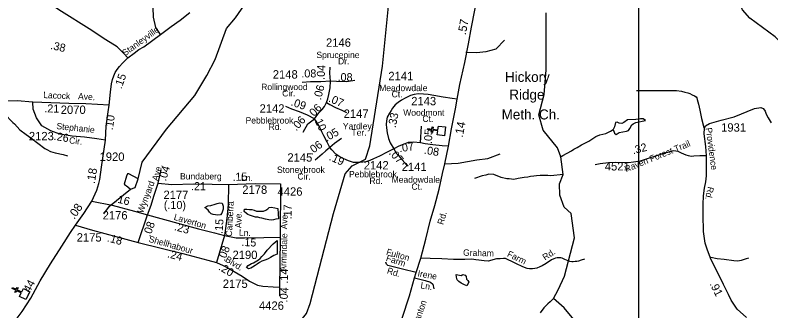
# Model space of a CAD drawing. Extents: x 1547597 to 1699558, y 810033 to 920809.
# Drawn here: x 1624425 to 1635699, y 894609 to 899028 of the extents above; entities that cross this region are included whole.
import ezdxf

# ---------------------------------------------------------------- set-up
doc = ezdxf.new("R2010")
doc.units = 0
for name, color, linetype in [('Exist Cultural Church CELL', 7, 'Continuous'), ('Exist Cultural Church Label', 7, 'Continuous'), ('Exist Hydrographic Creek Single Shore', 7, 'Continuous'), ('Exist Hydrographic Misc Water Feature', 7, 'Continuous'), ('Exist Road Non-System Type 51', 7, 'Continuous'), ('Exist Road Non-System Type 51 Label', 7, 'Continuous'), ('Exist Road Primary NC Attributed', 7, 'Continuous'), ('Exist Road Primary NC Label', 7, 'Continuous'), ('Exist Road Primary NC Service Mileage Hundredths English Label', 7, 'Continuous'), ('Exist Road Secondary Mileage Hundredths English Label', 7, 'Continuous'), ('Exist Road Secondary Type 51 Attributed', 7, 'Continuous'), ('Exist Road Secondary Type 51 Label', 7, 'Continuous'), ('Exist Road Secondary Type 51 Number Label', 7, 'Continuous'), ('Map Preparation Inset Cut Line', 7, 'Continuous')]:
    doc.layers.add(name, color=color, linetype=linetype)

msp = doc.modelspace()

# ---------------------------------------------------------------- linework, layer by layer
at = {"layer": 'Exist Cultural Church CELL'}
for points in [[(1630722, 897241), (1630729, 897297), (1630654, 897307), (1630650, 897276), (1630634, 897278), (1630638, 897309), (1630578, 897317), (1630580, 897333), (1630640, 897325), (1630644, 897357), (1630660, 897355), (1630656, 897323), (1630731, 897313), (1630739, 897371), (1630845, 897357), (1630828, 897227)], [(1624491, 894826), (1624516, 894877), (1624448, 894911), (1624434, 894883), (1624420, 894890), (1624434, 894918), (1624380, 894945), (1624387, 894960), (1624441, 894933), (1624456, 894961), (1624470, 894954), (1624456, 894926), (1624524, 894892), (1624549, 894943), (1624645, 894895), (1624586, 894779)]]:
    msp.add_lwpolyline(points, close=True, dxfattribs=at)
at = {"layer": 'Exist Hydrographic Creek Single Shore'}
for points in [[(1635927, 898491), (1635928, 898541), (1635763, 898702), (1635383, 898982), (1635276, 899109), (1635097, 899477), (1635016, 899679), (1634943, 899788), (1634679, 900050), (1634616, 900173), (1634302, 900730), (1634117, 901008), (1634028, 901416), (1634005, 901551), (1633972, 901574)], [(1627715, 898987), (1627945, 899333), (1628017, 899635), (1628232, 899815), (1628379, 900137), (1628467, 900387), (1628523, 900494), (1629140, 900495), (1629306, 900468), (1629627, 900445), (1629811, 900516), (1630072, 900648), (1630163, 900810), (1630191, 900896)], [(1628826, 894719), (1629177, 896065), (1629351, 896655), (1629453, 896778), (1629654, 896876), (1629716, 897075), (1629906, 898266), (1630003, 899265), (1630008, 899646), (1630223, 900160), (1630287, 900543), (1630216, 900869), (1630191, 900896)], [(1633007, 894184), (1632618, 894653), (1632458, 894795), (1632527, 894926), (1632621, 895127), (1632769, 895701), (1632719, 896062), (1632614, 896157), (1632550, 896336), (1632548, 896507), (1632600, 896648), (1632568, 896912), (1632514, 897044), (1632300, 897308), (1632237, 897538), (1632318, 897842), (1632349, 898212), (1632347, 899061)], [(1625750, 896059), (1625835, 896175), (1626144, 896430), (1626217, 896454), (1626259, 896583), (1626319, 896829), (1626684, 897324), (1627108, 897827), (1627287, 898125), (1627407, 898366), (1627579, 898828), (1627715, 898987)], [(1626976, 894192), (1627116, 894084), (1627233, 894056), (1627458, 894087), (1627783, 894064), (1628299, 893959), (1628424, 893973), (1628500, 894073), (1628630, 894389), (1628774, 894569), (1628826, 894719)]]:
    msp.add_lwpolyline(points, dxfattribs=at)
at = {"layer": 'Exist Hydrographic Misc Water Feature'}
for points in [[(1624180, 897631), (1624181, 897629), (1624266, 897551), (1624390, 897423), (1624416, 897403), (1624498, 897314), (1624589, 897246), (1624660, 897193), (1624763, 897113), (1624866, 897035), (1624897, 897019), (1624953, 896990), (1625025, 896969), (1625144, 896947), (1625208, 896928)], [(1633349, 897317), (1633364, 897263), (1633390, 897244), (1633435, 897274), (1633545, 897292), (1633574, 897306), (1633596, 897332), (1633625, 897387), (1633646, 897405), (1633686, 897426), (1633830, 897455), (1633795, 897481), (1633752, 897481), (1633686, 897468), (1633560, 897462), (1633506, 897424), (1633474, 897410), (1633437, 897412), (1633407, 897430), (1633380, 897425), (1633368, 897360), (1633349, 897317)], [(1632558, 896906), (1632596, 896929), (1632724, 897002), (1632762, 897025), (1632810, 897052), (1632873, 897091), (1632982, 897147), (1633089, 897214), (1633147, 897239), (1633236, 897259), (1633308, 897292), (1633349, 897317)], [(1626259, 896583), (1626123, 896655), (1626101, 896655), (1626088, 896623), (1626051, 896502), (1626108, 896462), (1626144, 896430)], [(1632600, 896648), (1632418, 896627), (1632372, 896632), (1632318, 896631), (1632258, 896634), (1632202, 896625), (1632162, 896623), (1632114, 896616), (1632074, 896605), (1632017, 896602), (1631929, 896585), (1631865, 896574), (1631797, 896580), (1631761, 896584), (1631678, 896600), (1631566, 896648), (1631494, 896653), (1631446, 896638), (1631390, 896627), (1631277, 896586)], [(1627411, 896205), (1627437, 896216), (1627481, 896223), (1627515, 896221), (1627530, 896172), (1627530, 896130), (1627507, 896071), (1627487, 896044), (1627449, 896038), (1627380, 896049), (1627352, 896059), (1627324, 896083), (1627306, 896112), (1627281, 896134), (1627253, 896156), (1627299, 896177), (1627347, 896184), (1627411, 896205)], [(1628344, 896138), (1628351, 896060), (1628353, 895985), (1628313, 895980), (1628280, 895970), (1628255, 895965), (1628211, 895969), (1628161, 895978), (1628105, 895994), (1628075, 896001), (1628045, 896008), (1628012, 896012), (1627980, 896021), (1627949, 896030), (1627923, 896039), (1627899, 896050), (1627875, 896064), (1627844, 896093), (1627845, 896127), (1627881, 896127), (1627923, 896125), (1627956, 896122), (1627993, 896112), (1628028, 896101), (1628059, 896098), (1628096, 896098), (1628129, 896100), (1628166, 896115), (1628193, 896135), (1628213, 896153), (1628246, 896158), (1628298, 896151), (1628344, 896138)], [(1628334, 895661), (1628333, 895458), (1628285, 895435), (1628237, 895408), (1628198, 895387), (1628166, 895372), (1628136, 895362), (1628106, 895351), (1628070, 895333), (1628038, 895306), (1628006, 895288), (1627964, 895262), (1627939, 895246), (1627906, 895240), (1627877, 895256), (1627904, 895290), (1627950, 895315), (1627980, 895328), (1628007, 895341), (1628057, 895372), (1628079, 895393), (1628107, 895421), (1628145, 895464), (1628187, 895515), (1628275, 895609), (1628334, 895661)], [(1631177, 895063), (1631193, 895041), (1631164, 894986), (1631117, 895006), (1631079, 895025), (1631045, 895047), (1631021, 895072), (1631007, 895113), (1631003, 895151), (1631052, 895143), (1631081, 895140), (1631106, 895153), (1631140, 895145), (1631152, 895122), (1631161, 895084), (1631177, 895063)], [(1632458, 894795), (1632409, 894745), (1632371, 894716), (1632310, 894653), (1632259, 894582)]]:
    msp.add_lwpolyline(points, dxfattribs=at)
at = {"layer": 'Exist Road Non-System Type 51'}
for points in [[(1626593, 898739), (1626526, 898843), (1626491, 898999), (1626484, 899144), (1626484, 899427), (1626484, 899702), (1626486, 899982), (1626500, 900060), (1626519, 900126), (1626619, 900301), (1626770, 900540)], [(1631147, 898473), (1631307, 898470), (1631452, 898484), (1631600, 898523), (1631727, 898655)], [(1633697, 897903), (1633855, 897903), (1634107, 897903), (1634292, 897903), (1634368, 897891), (1634417, 897876), (1634459, 897867), (1634489, 897855), (1634526, 897839), (1634559, 897821), (1634584, 897809), (1634593, 897794), (1634602, 897769), (1634617, 897700), (1634637, 897606), (1634666, 897484), (1634697, 897349)], [(1624689, 897728), (1624458, 897745), (1624264, 897743)], [(1630834, 896804), (1631033, 896818), (1631311, 896865), (1631476, 896884), (1631659, 896955)], [(1632920, 895381), (1632870, 895368), (1632831, 895354), (1632807, 895348), (1632779, 895345), (1632751, 895343), (1632730, 895342), (1632701, 895345), (1632624, 895378), (1632588, 895395), (1632566, 895401), (1632542, 895403), (1632512, 895401), (1632484, 895397), (1632460, 895388), (1632428, 895372), (1632345, 895319), (1632289, 895285), (1632254, 895268), (1632207, 895250), (1632179, 895244), (1632142, 895239), (1632096, 895238), (1632062, 895245), (1632026, 895258), (1631989, 895272), (1631903, 895313), (1631856, 895339), (1631762, 895382), (1631738, 895390), (1631724, 895392), (1631712, 895393), (1631660, 895387), (1631608, 895385), (1631480, 895350), (1631423, 895355), (1631343, 895368), (1631299, 895370), (1631240, 895380), (1631135, 895379), (1630963, 895376), (1630791, 895387), (1630615, 895393), (1630479, 895399)], [(1635367, 895397), (1635333, 895387), (1635255, 895362), (1635231, 895355), (1635205, 895353), (1635149, 895356), (1635001, 895376), (1634896, 895389), (1634803, 895406)], [(1630409, 895181), (1630204, 895232), (1629986, 895286), (1629964, 895306), (1629954, 895337)], [(1630384, 895103), (1630542, 895064), (1630622, 895038), (1630655, 895009), (1630673, 894937)]]:
    msp.add_lwpolyline(points, dxfattribs=at)
at = {"layer": 'Exist Road Primary NC Attributed'}
for points in [[(1631020, 897772), (1631060, 897989), (1631132, 898318), (1631187, 898600), (1631234, 898847), (1631281, 899100), (1631311, 899259), (1631428, 899856), (1631507, 900142), (1631552, 900319), (1631559, 900385), (1631563, 900415), (1631553, 900493), (1631535, 900566), (1631483, 900707)], [(1630889, 897070), (1630936, 897328), (1630993, 897628), (1631020, 897772)], [(1630198, 894502), (1630307, 894833), (1630384, 895103), (1630409, 895181), (1630479, 895399), (1630553, 895682), (1630618, 895949), (1630686, 896182), (1630749, 896427), (1630803, 896663), (1630834, 896804), (1630889, 897070)]]:
    msp.add_lwpolyline(points, dxfattribs=at)
at = {"layer": 'Exist Road Secondary Type 51 Attributed'}
msp.add_line((1630474, 897118), (1630489, 897371), dxfattribs=at)
for points in [[(1626108, 898388), (1626096, 898400), (1626056, 898443), (1625949, 898553), (1625779, 898658), (1625530, 898821), (1625116, 899081), (1624871, 899242), (1624479, 899493)], [(1626108, 898388), (1626200, 898461), (1626269, 898512), (1626347, 898556), (1626593, 898739), (1626752, 898860), (1626887, 898950), (1627030, 899069)], [(1625828, 897681), (1625850, 897878), (1625865, 898003), (1625878, 898064), (1625896, 898120), (1625920, 898169), (1625948, 898217), (1625981, 898262), (1626025, 898312), (1626057, 898342), (1626108, 898388)], [(1629130, 898039), (1629121, 898163), (1629125, 898248)], [(1629130, 898039), (1628987, 898030), (1628831, 898033), (1628706, 898022)], [(1629071, 897723), (1629088, 897775), (1629106, 897841), (1629123, 897940), (1629130, 898039)], [(1629491, 898049), (1629371, 898032), (1629220, 898034), (1629130, 898039)], [(1631020, 897772), (1630946, 897783), (1630811, 897804), (1630673, 897827), (1630589, 897841), (1630515, 897849), (1630441, 897851), (1630376, 897841), (1630322, 897826), (1630246, 897787), (1630187, 897757), (1630140, 897721), (1630095, 897688), (1630056, 897640), (1630033, 897603), (1630011, 897564), (1629977, 897504), (1629967, 897448), (1629962, 897392), (1629965, 897342), (1629977, 897270), (1629996, 897184), (1630021, 897119), (1630074, 897029)], [(1625828, 897681), (1625479, 897704), (1625226, 897710), (1624689, 897728)], [(1625774, 897161), (1625643, 897179), (1625460, 897203), (1625276, 897220), (1625093, 897251), (1624957, 897299), (1624824, 897376), (1624743, 897494), (1624695, 897625), (1624689, 897728)], [(1625774, 897161), (1625784, 897371), (1625812, 897581), (1625828, 897681)], [(1628891, 897477), (1628786, 897533), (1628669, 897582), (1628555, 897622), (1628464, 897663)], [(1628891, 897477), (1628955, 897566), (1629005, 897619), (1629041, 897661), (1629071, 897723)], [(1629071, 897723), (1629120, 897693), (1629205, 897650), (1629299, 897609), (1629370, 897574)], [(1634737, 896925), (1634729, 897065), (1634703, 897256), (1634708, 897341), (1634725, 897372), (1634786, 897407), (1634956, 897461), (1635150, 897508), (1635456, 897631), (1635550, 897646), (1635582, 897634), (1635603, 897610), (1635614, 897594), (1635631, 897550), (1635657, 897494), (1635704, 897421)], [(1628720, 897280), (1628791, 897405), (1628891, 897477)], [(1629118, 897051), (1629078, 897128), (1629029, 897224), (1629002, 897286), (1628971, 897351), (1628945, 897393), (1628916, 897445), (1628891, 897477)], [(1625568, 896247), (1625642, 896413), (1625672, 896515), (1625688, 896573), (1625716, 896758), (1625753, 897024), (1625774, 897161)], [(1629296, 897185), (1629192, 897108), (1629118, 897051)], [(1630474, 897118), (1630369, 897132), (1630289, 897123), (1630238, 897104), (1630150, 897068), (1630074, 897029)], [(1630889, 897070), (1630796, 897073), (1630658, 897089), (1630540, 897104), (1630474, 897118)], [(1629118, 897051), (1629059, 897002), (1629006, 896953), (1628903, 896859)], [(1630074, 897029), (1629975, 896983), (1629860, 896922), (1629773, 896880), (1629717, 896854), (1629658, 896834), (1629567, 896824), (1629475, 896827), (1629400, 896850), (1629282, 896903), (1629207, 896953), (1629151, 897014), (1629118, 897051)], [(1630074, 897029), (1630094, 896995), (1630114, 896961), (1630145, 896929), (1630187, 896878), (1630248, 896811), (1630290, 896778)], [(1634737, 896925), (1634638, 896925), (1634549, 896919), (1634511, 896916), (1634468, 896925), (1634435, 896936), (1634366, 896966), (1634318, 896992), (1634280, 896994), (1634246, 896999), (1634111, 896964), (1633748, 896848), (1633651, 896831), (1633573, 896822), (1633381, 896826), (1633277, 896821), (1633152, 896807), (1633080, 896792)], [(1635336, 894511), (1635196, 894635), (1635107, 894768), (1635065, 894855), (1634991, 895005), (1634844, 895306), (1634810, 895373), (1634753, 895518), (1634720, 895623), (1634692, 895796), (1634690, 896046), (1634687, 896198), (1634695, 896326), (1634707, 896443), (1634727, 896538), (1634740, 896625), (1634740, 896701), (1634737, 896925)], [(1626559, 896518), (1626604, 896718)], [(1626398, 896045), (1626456, 896187), (1626496, 896322), (1626559, 896518)], [(1626559, 896518), (1626764, 896497), (1627088, 896509), (1627364, 896502), (1627606, 896500)], [(1627606, 896500), (1627602, 896200), (1627584, 895984), (1627550, 895736)], [(1627606, 896500), (1628005, 896511), (1628382, 896509)], [(1628382, 896509), (1628380, 895713)], [(1625327, 895888), (1625449, 896065), (1625568, 896247)], [(1625568, 896247), (1625874, 896187), (1626205, 896101), (1626398, 896045)], [(1626261, 895633), (1626398, 896045)], [(1626398, 896045), (1626854, 895921), (1627160, 895833), (1627398, 895775), (1627550, 895736)], [(1624043, 894066), (1624158, 894180), (1624425, 894459), (1624530, 894601), (1624659, 894801), (1624801, 895060), (1624951, 895311), (1625122, 895574), (1625251, 895779), (1625327, 895888)], [(1625327, 895888), (1625579, 895816), (1625948, 895716), (1626261, 895633)], [(1627550, 895736), (1627430, 895330)], [(1627550, 895736), (1627723, 895700), (1627847, 895700), (1628135, 895704), (1628380, 895713)], [(1626261, 895633), (1626926, 895465), (1627302, 895366), (1627430, 895330)], [(1628380, 895713), (1628373, 895300), (1628369, 894966)], [(1627430, 895330), (1627528, 895287), (1627632, 895231), (1627814, 895128), (1627922, 895056), (1628039, 894995), (1628122, 894979), (1628277, 894970), (1628369, 894966)], [(1628369, 894966), (1628367, 894834)]]:
    msp.add_lwpolyline(points, dxfattribs=at)
at = {"layer": 'Map Preparation Inset Cut Line'}
for points in [[(1633724, 874749), (1571208, 874749), (1571208, 917817), (1633724, 917817)], [(1633724, 874749), (1696240, 874749), (1696240, 917817), (1633724, 917817)]]:
    msp.add_lwpolyline(points, close=True, dxfattribs=at)

# ---------------------------------------------------------------- texts
at = {"layer": 'Exist Cultural Church Label'}
for s, p in [('Hickory', (1631733, 898030)), ('Ridge', (1631797, 897766)), ('Meth. Ch.', (1631683, 897469))]:
    msp.add_text(s, height=150, dxfattribs=at).set_placement(p)
at = {"layer": 'Exist Road Non-System Type 51 Label'}
for s, rotation, p in [('Fulton', 344.1166, (1629954, 895450)), ('Graham', 358.5865, (1631107, 895434)), ('Farm', 334.5405, (1631756, 895427)), ('Rd.', 32.8789, (1632330, 895360)), ('Farm', 341.8339, (1629950, 895360)), ('Rd.', 343.5152, (1629965, 895170)), ('Irene', 349.9329, (1630424, 895126)), ('Ln.', 351.2427, (1630468, 894947))]:
    msp.add_text(s, height=95, rotation=rotation, dxfattribs=at).set_placement(p)
at = {"layer": 'Exist Road Primary NC Label'}
for s, rotation, p in [('Rd.', 73.9102, (1630812, 895889)), ('Germanton', 70.418, (1630354, 894150))]:
    msp.add_text(s, height=95, rotation=rotation, dxfattribs=at).set_placement(p)
at = {"layer": 'Exist Road Primary NC Service Mileage Hundredths English Label'}
for s, rotation, p in [('.57', 79.5085, (1631148, 898726)), ('.14', 79.269, (1631102, 897195))]:
    msp.add_text(s, height=125, rotation=rotation, dxfattribs=at).set_placement(p)
at = {"layer": 'Exist Road Secondary Mileage Hundredths English Label'}
for s, height, rotation, p in [('.38', 120, 347.0811, (1624945, 898524)), ('.08', 120, 0.0763, (1628695, 898097)), ('.04', 120, 87.7087, (1629043, 898059)), ('.15', 120, 70.4026, (1626012, 897918)), ('.08', 120, 359.2895, (1629235, 898043)), ('.06', 120, 75.0318, (1628986, 897752)), ('.09', 120, 340.8854, (1628530, 897682)), ('.07', 120, 336.3457, (1629091, 897740)), ('.21', 120, 358.5173, (1624859, 897576)), ('.06', 120, 45.3387, (1628854, 897473)), ('.10', 120, 82.3165, (1625883, 897307)), ('.33', 120, 78.7067, (1630102, 897338)), ('.06', 120, 47.7876, (1628619, 897289)), ('.10', 120, 295.7582, (1628873, 897485)), ('.05', 120, 29.5052, (1629073, 897135)), ('.05', 120, 86.5959, (1630642, 897100)), ('.26', 120, 350.5297, (1624996, 897166)), ('.06', 120, 36.7234, (1628844, 896934)), ('.07', 120, 9.069, (1630161, 896978)), ('.32', 120, 14.7871, (1633646, 896947)), ('.07', 120, 312.6197, (1629994, 896962)), ('.08', 120, 350.73, (1630519, 896957)), ('.19', 120, 335.7335, (1629099, 896867)), ('.04', 120, 73.227, (1626674, 896541)), ('.18', 125, 81.2154, (1625614, 896504)), ('.15', 120, 1.6195, (1627669, 896551)), ('.21', 120, 359.8658, (1627049, 896413)), ('.16', 120, 346.0506, (1625903, 896238)), ('.08', 125, 55.603, (1625308, 895969)), ('(.10)', 120, 359.1657, (1626643, 896135)), ('.17', 120, 89.8275, (1628550, 895976)), ('.15', 120, 85.5557, (1627518, 895756)), ('.08', 120, 70.3203, (1626440, 895708)), ('.23', 120, 344.7435, (1626791, 895817)), ('.18', 120, 344.8975, (1625790, 895649)), ('.15', 120, 357.2736, (1627798, 895580)), ('.24', 120, 345.0337, (1626688, 895412)), ('.08', 120, 68.1474, (1627551, 895345)), ('.20', 120, 329.0987, (1627450, 895230)), ('.14', 120, 89.3228, (1628495, 895017)), ('.44', 120, 61.2809, (1624622, 894836)), ('.04', 120, 85.677, (1628486, 894734)), ('.91', 120, 296.9759, (1634782, 895013))]:
    msp.add_text(s, height=height, rotation=rotation, dxfattribs=at).set_placement(p)
at = {"layer": 'Exist Road Secondary Type 51 Label'}
for s, rotation, p in [('Stanleyville', 36.1851, (1626065, 898412)), ('Lacock', 357.4152, (1624843, 897789)), ('Ave.', 356.412, (1625362, 897771)), ('Stephanie', 354.0627, (1625038, 897326)), ('Providence', 277.6087, (1634726, 897340)), ('Cir.', 354.0627, (1625227, 897112)), ('Raven Forest Trail', 22.1885, (1633540, 896679)), ('Ave.', 73.8723, (1626554, 896544)), ('Bundaberg', 359.9153, (1626885, 896573)), ('Ln.', 0.3319, (1627796, 896549)), ('Wynyard', 69.1486, (1626331, 896060)), ('Rd.', 257.6946, (1634758, 896472)), ('Canberra', 86.7324, (1627659, 895717)), ('Ave.', 89.6444, (1627802, 895845)), ('Ave.', 87.8807, (1628483, 895827)), ('Laverton', 343.6515, (1626785, 895972)), ('Ln.', 357.2736, (1627762, 895735)), ('Armindale', 88.004, (1628468, 895195)), ('Shellhabour', 344.3565, (1626411, 895642)), ('Blvd.', 328.2589, (1627550, 895353))]:
    msp.add_text(s, height=95, rotation=rotation, dxfattribs=at).set_placement(p)
for s, p in [('Sprucepine', (1628920, 898386)), ('Dr.', (1629242, 898291)), ('Rollingwood', (1628096, 897908)), ('Meadowdale', (1629856, 897892)), ('Cir.', (1628409, 897813)), ('Ct.', (1630042, 897800)), ('Woodmont', (1630215, 897524)), ('Pebblebrook', (1627863, 897408)), ('Yardley', (1629314, 897321)), ('Ct.', (1630501, 897433)), ('Rd.', (1628207, 897313)), ('Ter.', (1629443, 897226)), ('Stoneybrook', (1628332, 896671)), ('Cir.', (1628637, 896572)), ('Pebblebrook', (1629406, 896604)), ('Rd.', (1629711, 896505)), ('Meadowdale', (1630042, 896523)), ('Ct.', (1630338, 896419))]:
    msp.add_text(s, height=95, dxfattribs=at).set_placement(p)
at = {"layer": 'Exist Road Secondary Type 51 Number Label'}
for s, p in [('2146', (1629063, 898555)), ('2148', (1628269, 898080)), ('2141', (1629993, 898056)), ('2143', (1630334, 897681)), ('2070', (1625106, 897552)), ('2142', (1628072, 897571)), ('2147', (1629326, 897493)), ('1931', (1634957, 897287)), ('2123', (1624631, 897158)), ('1920', (1625685, 896851)), ('2145', (1628487, 896839)), ('2142', (1629626, 896723)), ('2141', (1630192, 896699)), ('4521', (1633222, 896707)), ('2177', (1626638, 896281)), ('2178', (1627814, 896358)), ('4426', (1628340, 896330)), ('2176', (1625731, 895975)), ('2175', (1625344, 895645)), ('2190', (1627668, 895384)), ('2175', (1627523, 894953)), ('4426', (1628063, 894626))]:
    msp.add_text(s, height=125, dxfattribs=at).set_placement(p)

doc.saveas('drawing.dxf')
